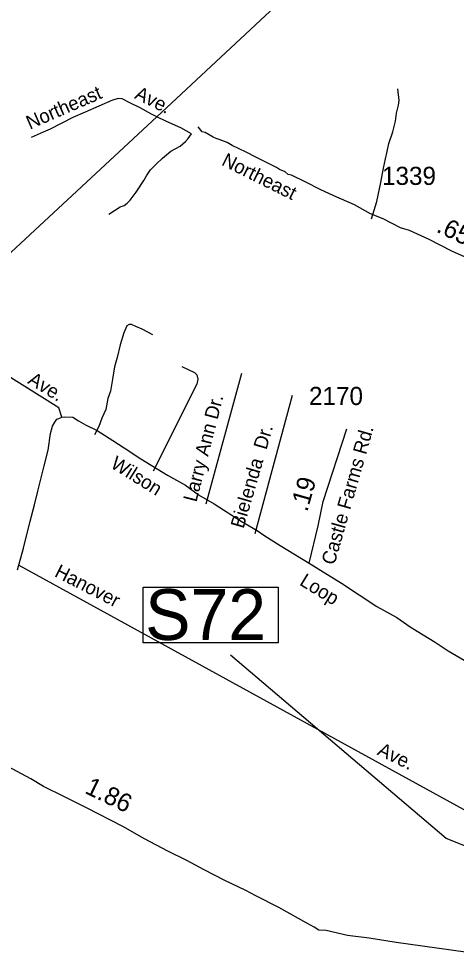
# Model space of a CAD drawing. Extents: x 2290055 to 2389491, y 66597 to 237875.
# Drawn here: x 2327133 to 2330148, y 220563 to 226991 of the extents above; entities that cross this region are included whole.
import ezdxf

# ---------------------------------------------------------------- set-up
doc = ezdxf.new("R2010")
doc.units = 0
for name, color, linetype in [('Exist Road Non-System Type 51', 7, 'Continuous'), ('Exist Road Non-System Type 51 Label', 7, 'Continuous'), ('Exist Road Primary US Structure Ovrhead Sign Number Label', 7, 'Continuous'), ('Exist Road Secondary Mileage Hundredths English Label', 7, 'Continuous'), ('Exist Road Secondary Type 51 Attributed', 7, 'Continuous'), ('Exist Road Secondary Type 51 Label', 7, 'Continuous'), ('Exist Road Secondary Type 51 Number Label', 7, 'Continuous'), ('Exist Utilities Electrical Transmission Line', 7, 'Continuous')]:
    doc.layers.add(name, color=color, linetype=linetype)

msp = doc.modelspace()

# ---------------------------------------------------------------- linework, layer by layer
at = {"layer": 'Exist Road Non-System Type 51'}
for points in [[(2329563.7, 225613), (2329600.9, 225732.6), (2329627.8, 225863.7), (2329645.8, 225962.4), (2329659.3, 226027), (2329671.3, 226077.4), (2329683.1, 226131.9), (2329710, 226211), (2329729.1, 226285.8), (2329736.9, 226340.1), (2329748.8, 226394.6), (2329753.4, 226428.8), (2329744.2, 226508.5)], [(2328084.3, 226316), (2328048.5, 226333.2), (2327970.8, 226376.1), (2327899.3, 226411.3), (2327846.2, 226439.2), (2327820.1, 226442.2), (2327780.5, 226430.6), (2327686.1, 226388.9), (2327591.8, 226347.1), (2327507.1, 226311.7), (2327350.3, 226229.5), (2327301.1, 226209.5), (2327220.5, 226172.3)], [(2328324, 226198.1), (2328250.3, 226239.2), (2328152.5, 226283.3), (2328084.3, 226316)], [(2327755.6, 225645.4), (2327833.7, 225694.5), (2327861.3, 225705.6), (2327880.7, 225720.4), (2327901.9, 225741.2), (2327943.7, 225796.9), (2327951.2, 225811.2), (2327996.6, 225877), (2328013.3, 225909.7), (2328041.7, 225950.8), (2328080.2, 225988.3), (2328124.5, 226030.1), (2328151.6, 226053.2), (2328167.1, 226067.8), (2328182.7, 226078.4), (2328245.3, 226112.9), (2328282, 226146.4), (2328301.3, 226165.2), (2328324, 226198.1)], [(2328058.7, 224815.1), (2327985.2, 224852.2), (2327940.4, 224872.5), (2327909.8, 224885.3), (2327893.8, 224886.6), (2327878.2, 224876), (2327858.1, 224827.2), (2327833.3, 224746.2), (2327812.8, 224657.3), (2327793.3, 224594.6), (2327782.2, 224522.1), (2327775.8, 224481.8), (2327766, 224425.4), (2327747.9, 224376.7), (2327733, 224300.1), (2327705.3, 224241), (2327685.6, 224182.2), (2327655.9, 224125)], [(2327430.9, 224248.1), (2327409.2, 224310.6), (2326883.8, 224639.9), (2326826.9, 224627.3), (2326687.6, 224335.9)], [(2328256.3, 224596.8), (2328344.8, 224555.9), (2328361.8, 224538.8), (2328368.6, 224508.2), (2328361.8, 224474.1)], [(2328424.5, 223651.8), (2328671.4, 224551.3)], [(2328361.8, 224474.1), (2328059.7, 223876.5)], [(2328763.2, 223446.6), (2329019.6, 224399.2)], [(2327134, 223227.8), (2330500.9, 221381.2)]]:
    msp.add_lwpolyline(points, dxfattribs=at)
at = {"layer": 'Exist Road Primary US Structure Ovrhead Sign Number Label'}
msp.add_lwpolyline([(2327992.1, 223077.8), (2328921.1, 223077.8), (2328921.1, 222693.7), (2327992.1, 222693.7)], close=True, dxfattribs=at)
msp.add_lwpolyline([(2331777.7, 220671.3), (2330079, 221346.7), (2328591.8, 222608.8)], dxfattribs=at)
at = {"layer": 'Exist Road Secondary Type 51 Attributed'}
for points in [[(2330267.1, 225322.9), (2330116.5, 225391.1), (2329960, 225471.5), (2329825.5, 225531.7), (2329763.3, 225551.8), (2329644.9, 225614), (2329556.6, 225648.2), (2329446.2, 225708.4), (2329303.8, 225770.7), (2329211.4, 225814.8), (2329111.1, 225865), (2329012.8, 225913.2), (2328990.7, 225919.2), (2328968.6, 225937.3), (2328930.5, 225953.4), (2328910.4, 225967.4), (2328818.1, 226011.6), (2328767.9, 226037.7), (2328699.7, 226071.9), (2328653.5, 226093.9), (2328603.4, 226118), (2328569.2, 226138.1), (2328515.1, 226158.2), (2328493, 226166.2), (2328472.9, 226174.3), (2328418.7, 226206.4), (2328396.7, 226212.4), (2328370.6, 226246.6)], [(2327125, 223196.2), (2327167.2, 223344.7), (2327213.3, 223531.5), (2327241.4, 223643.9), (2327265.5, 223738.3), (2327309.7, 223913), (2327337.8, 224019.5), (2327353.4, 224135), (2327367.4, 224185.5), (2327382.3, 224212.1), (2327395.5, 224232.7), (2327411.2, 224239.3), (2327430.9, 224248.1), (2327446.9, 224248.7), (2327506.3, 224248.4), (2327546.5, 224222.3), (2327594.6, 224194.2), (2327674.9, 224156), (2327781.3, 224085.7), (2327859.6, 224035.5), (2327973.9, 223961.2), (2328158.6, 223848.8), (2328283, 223778.5), (2328373.3, 223712.2), (2328479.7, 223650), (2328665.5, 223531.9), (2328775.9, 223467.6), (2328828.1, 223429.5), (2328935.6, 223363.6), (2329133.5, 223242.5)], [(2329133.5, 223242.5), (2329196.5, 223500.2), (2329230.6, 223666.3), (2329394.2, 224167.3)], [(2329133.5, 223242.5), (2329357.1, 223104.6), (2329600.9, 222943.4), (2329739.4, 222868.1), (2329829.7, 222803.1), (2329877.9, 222773), (2330003.4, 222697.6), (2330091.8, 222639.1), (2330692.5, 222288.6), (2330719.5, 222276.6), (2331089, 222313.4), (2331342.5, 222330.5), (2331522.1, 222311.4), (2331885.3, 222270.6), (2332056.2, 222249.1)], [(2330212.4, 220562.8), (2329733.7, 220630.3), (2329548.8, 220659.7), (2329398.8, 220678), (2329252.3, 220712.2), (2329200.1, 220716.2), (2329168, 220736.3), (2329117.9, 220764.4), (2328925.2, 220870.8), (2328766.7, 220951.1), (2328698.4, 220989.3), (2328549.9, 221059.6), (2328411.4, 221131.9), (2328293, 221196.1), (2328160.6, 221258.4), (2328000, 221344.7), (2327851.5, 221429.1), (2327600.7, 221557.6), (2327444.1, 221635.9), (2327303.7, 221704.2), (2327217.4, 221758.4), (2327058.8, 221842.7)]]:
    msp.add_lwpolyline(points, dxfattribs=at)
at = {"layer": 'Exist Utilities Electrical Transmission Line'}
msp.add_line((2328084.3, 226316), (2331755.3, 229732.1), dxfattribs=at)
msp.add_lwpolyline([(2325566.3, 220766.6), (2327049, 225352.7), (2328084.3, 226316)], dxfattribs=at)

# ---------------------------------------------------------------- texts
at = {"layer": 'Exist Road Non-System Type 51 Label'}
for s, rotation, p in [('Northeast', 23.51786, (2327210.5, 226226.7)), ('Ave.', 333.9892, (2327925.2, 226444.6)), ('Ave.', 328.61209, (2327189.6, 224483.3)), ('Larry Ann Dr.', 75.65847, (2328357.7, 223658.3)), ('Bielenda  Dr.', 73.81949, (2328682.5, 223475.8)), ('Hanover', 332.84402, (2327373.9, 223154.2)), ('Ave.', 334.22462, (2329597.7, 221926))]:
    msp.add_text(s, height=95, rotation=rotation, dxfattribs=at).set_placement(p)
at = {"layer": 'Exist Road Primary US Structure Ovrhead Sign Number Label'}
msp.add_text('S72', height=350, dxfattribs=at).set_placement((2328004.7, 222713.5))
at = {"layer": 'Exist Road Secondary Mileage Hundredths English Label'}
for s, rotation, p in [('.65', 334.44906, (2330004, 225526.4)), ('.19', 74.06322, (2329120.6, 223590.7)), ('1.86', 334.16626, (2327582.3, 221662.2))]:
    msp.add_text(s, height=125, rotation=rotation, dxfattribs=at).set_placement(p)
at = {"layer": 'Exist Road Secondary Type 51 Label'}
for s, rotation, p in [('Northeast', 333.53298, (2328524.3, 225985.8)), ('Castle Farms Rd.', 74.06322, (2329308.2, 223224.4)), ('Wilson ', 328.17267, (2327759.5, 223904.5)), ('Loop', 328.59673, (2329061.9, 223096))]:
    msp.add_text(s, height=95, rotation=rotation, dxfattribs=at).set_placement(p)
at = {"layer": 'Exist Road Secondary Type 51 Number Label'}
for s, p in [('1339', (2329636.2, 225846.5)), ('2170', (2329133.4, 224331))]:
    msp.add_text(s, height=125, dxfattribs=at).set_placement(p)

doc.saveas('drawing.dxf')
